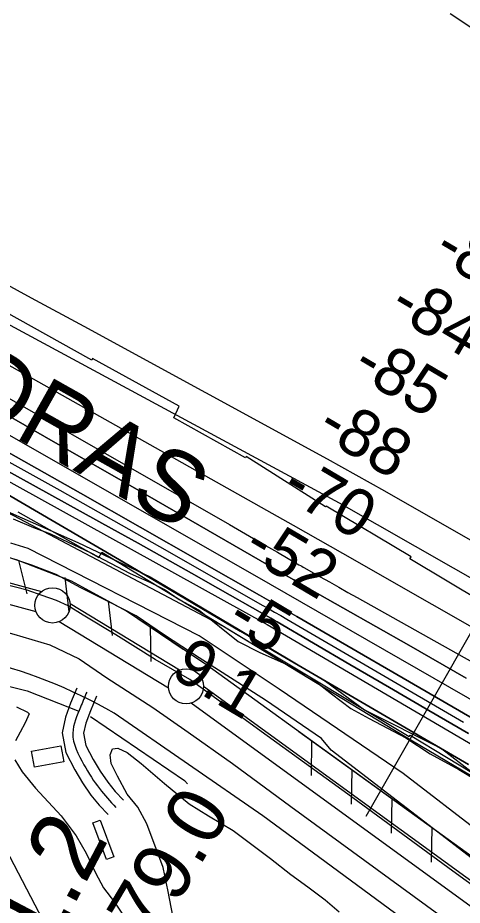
# Model space of a CAD drawing. Extents: x 3683402 to 3721514, y 487807 to 513565.
# Drawn here: x 3717460 to 3718091, y 502385 to 503642 of the extents above; entities that cross this region are included whole.
import ezdxf

# ---------------------------------------------------------------- set-up
doc = ezdxf.new("R2010")
doc.units = 0
for name, color, linetype in [('V-BLDG-OTLN', 7, 'Continuous'), ('V-FLOD-BASE', 7, 'Continuous'), ('V-LEVE-TOET', 7, 'Continuous'), ('V-RIVR-EDGE', 7, 'Continuous'), ('V-RIVR-RANG', 7, 'Continuous'), ('V-RIVR-RANG-IDEN', 7, 'Continuous'), ('V-ROAD-CNTR', 7, 'Continuous'), ('V-RRAP-FSHR', 7, 'Continuous'), ('V-RRAP-RVMT', 7, 'Continuous'), ('V-RRAP-RVMT-IDEN', 7, 'Continuous'), ('V-SITE-VEGE', 7, 'Continuous'), ('V-SURV-IDEN', 7, 'Continuous'), ('V-SURV-LINE', 7, 'Continuous'), ('V-TOPO-DPTH', 7, 'Continuous'), ('V-TOPO-MAJR', 7, 'Continuous'), ('V-TOPO-MINR', 7, 'Continuous'), ('V-TOPO-SHOR', 7, 'Continuous'), ('V-TOPO-WATR', 7, 'Continuous')]:
    doc.layers.add(name, color=color, linetype=linetype)

msp = doc.modelspace()

# ---------------------------------------------------------------- linework, layer by layer
at = {"layer": 'V-BLDG-OTLN'}
for points in [[(3717525.6, 502588.4), (3717484.1, 502580.7), (3717479.9, 502603.3), (3717521.4, 502611)], [(3717586.1, 502449.7), (3717566.8, 502501.9), (3717577.2, 502505.8), (3717596.5, 502453.6)]]:
    msp.add_lwpolyline(points, close=True, dxfattribs=at)
at = {"layer": 'V-FLOD-BASE'}
msp.add_lwpolyline([(3718212.8, 502335.2), (3718077.4, 502433.2), (3717928.5, 502542.3), (3717805.5, 502631), (3717704.4, 502704.6), (3717655.2, 502732.9), (3717599.5, 502768), (3717553.3, 502795.7), (3717531.9, 502808.9), (3717515.3, 502816.5), (3717495, 502823.7), (3717473.5, 502831.4), (3717355.7, 502861.5), (3717247.4, 502889.6), (3717197.3, 502908.3), (3717175.9, 502917.3), (3717155.2, 502931), (3717135.6, 502943.6), (3717041.9, 502997.7), (3716905.1, 503065), (3716757.2, 503141.6), (3716530.2, 503259.4)], dxfattribs=at)
at = {"layer": 'V-LEVE-TOET'}
for points in [[(3718105.3, 502450.7), (3717904.5, 502604.5), (3717891.1, 502621.1), (3717811.8, 502675.5), (3717717.6, 502735.7), (3717668.5, 502767.6), (3717628.2, 502795.1), (3717589.6, 502814.8), (3717549.8, 502834.4), (3717514.7, 502853.4), (3717480.1, 502866.9), (3717441.9, 502879.3), (3717402.4, 502887.6), (3717367.7, 502896.3), (3717332.5, 502906.8), (3717275.6, 502919.1), (3717180.1, 502949.8), (3717107.2, 502995.6), (3716919.4, 503091.9), (3716700.6, 503201.6), (3716490.9, 503309.3)], [(3716479.4, 503199.5), (3716781.3, 503043.7), (3717063.5, 502898), (3717101.1, 502882), (3717175.4, 502847), (3717239.8, 502820.7), (3717300.7, 502803.5), (3717344.4, 502794.6), (3717402, 502783.5), (3717454.6, 502768.9), (3717505.9, 502753.7), (3717547.6, 502734), (3717586.6, 502707.1), (3717651.8, 502665.1), (3717702.1, 502630.2), (3717764.8, 502585.8), (3717847.5, 502524.7), (3718057.3, 502371.9), (3718296.6, 502193.6)]]:
    msp.add_lwpolyline(points, dxfattribs=at)
at = {"layer": 'V-RIVR-EDGE'}
msp.add_lwpolyline([(3716091.1, 503670.9), (3716141.4, 503637.8), (3716177.4, 503622.7), (3716249.9, 503575.7), (3716297.3, 503554.5), (3716341.7, 503521.4), (3716465.8, 503473.7), (3716547.3, 503431.4), (3716654.1, 503373), (3716739.2, 503324.7), (3716819.5, 503286.1), (3716919, 503229.4), (3717053.9, 503152.8), (3717191.2, 503082.9), (3717291.9, 503021.4), (3717438.2, 502946), (3717545.6, 502898.9), (3717648.1, 502850), (3717735, 502798.8), (3717773.4, 502775.9), (3717896.9, 502702.3), (3717952, 502662), (3718061.1, 502607.1), (3718119.8, 502561.9)], dxfattribs=at)
at = {"layer": 'V-RIVR-RANG'}
msp.add_line((3717954.5, 502511.3), (3718241.7, 503015.2), dxfattribs=at)
at = {"layer": 'V-ROAD-CNTR'}
for points in [[(3717544.3, 502692.7), (3717535.3, 502671.1), (3717528.2, 502651.6), (3717523.1, 502629.3), (3717528.4, 502601.5), (3717541.1, 502576.8), (3717552.1, 502558.4), (3717564.2, 502541.2), (3717576, 502526.7), (3717588.4, 502513.4)], [(3717572, 502681.3), (3717563.3, 502660.2), (3717557, 502643), (3717553.7, 502628.7), (3717557, 502611.4), (3717567.3, 502591.4), (3717577.3, 502574.8), (3717588.2, 502559.3), (3717598.7, 502546.4), (3717610.4, 502533.8)], [(3718542.4, 501971.1), (3717807.8, 502511.7), (3717596.9, 502657.1)]]:
    msp.add_lwpolyline(points, dxfattribs=at)
msp.add_arc((3717252.6, 502065.4), 684.5, 59.804, 77.5399, dxfattribs=at)
msp.add_spline([(3717558.1, 502687), (3717549.3, 502665.6), (3717538.4, 502629), (3717554.2, 502584.1), (3717576.2, 502550.3), (3717599.4, 502523.6)], degree=3, dxfattribs=at)
at = {"layer": 'V-RRAP-FSHR'}
for p, q in [((3717461.4, 502873.4), (3717473.1, 502826)), ((3717527.3, 502849.3), (3717532.7, 502800.8)), ((3717588.7, 502815.8), (3717594.1, 502767.2)), ((3717648.2, 502779), (3717649, 502730.1)), ((3717877, 502617.7), (3717876.4, 502568.9)), ((3717933.8, 502576.8), (3717933.2, 502528)), ((3717990.6, 502535.9), (3717990, 502487)), ((3718047.4, 502494.9), (3718046.7, 502446.1))]:
    msp.add_line(p, q, dxfattribs=at)
for points in [[(3719250.1, 501890.7), (3719023.5, 502023.1), (3718660.7, 502238.6), (3717994.7, 502632.7), (3717751.2, 502780.4), (3716834.8, 503263.5), (3716677.3, 503351.8), (3716439.5, 503473.6), (3716157.1, 503614.6), (3716076, 503653.7), (3715989.4, 503686.3), (3715871.2, 503714.1), (3715737.2, 503737.1), (3715534.3, 503762.9), (3715138.3, 503843), (3714910.7, 503872.5), (3714790.8, 503875.8), (3714670.9, 503862.3), (3714468.5, 503830.1), (3714323.8, 503787), (3714196, 503699)], [(3719251.9, 501741.2), (3719066.6, 501838.8), (3718715, 502026), (3718607.2, 502089.2), (3718537.2, 502130.6), (3718147.3, 502422.9), (3717728.2, 502725), (3717614.4, 502801.7), (3717536.7, 502844.1), (3717458.7, 502874.5), (3717368.9, 502899.8), (3717261.9, 502917.2), (3717190.5, 502954.8), (3717059.3, 503028.8), (3716338.6, 503385.6), (3715904, 503594.9)], [(3717694.9, 502747.5), (3717614.4, 502801.7), (3717536.7, 502844.1), (3717458.7, 502874.5), (3717368.9, 502899.8), (3717261.9, 502917.2), (3717190.5, 502954.8), (3717059.3, 503028.8), (3716991.2, 503062.5)], [(3718513.6, 502148.3), (3718147.3, 502422.9), (3717859, 502630.7)]]:
    msp.add_lwpolyline(points, dxfattribs=at)
at = {"layer": 'V-RRAP-RVMT'}
for p, q in [((3717565.3, 503157.2), (3717439.4, 503227.6)), ((3717566.4, 503159.3), (3717565.3, 503157.2)), ((3717689.4, 503092.1), (3717566.4, 503159.3)), ((3717681.6, 503075.4), (3717689.4, 503092.1)), ((3717783.4, 503018.8), (3717681.6, 503075.4)), ((3717784.3, 503020.4), (3717783.4, 503018.8)), ((3717896.6, 502949.4), (3717784.3, 503020.4)), ((3717897.4, 502950.4), (3717896.6, 502949.4)), ((3718018.1, 502878.7), (3717897.4, 502950.4)), ((3717460.3, 502942.4), (3717575.4, 502877.7)), ((3717575.4, 502877.7), (3717579.7, 502885)), ((3717579.7, 502885), (3717793, 502755.3)), ((3718016.4, 502875.5), (3718018.1, 502878.7)), ((3718120.1, 502813.4), (3718016.4, 502875.5)), ((3717793, 502755.3), (3717793.9, 502756.9)), ((3717793.9, 502756.9), (3718015.2, 502624.2)), ((3718015.2, 502624.2), (3718016.5, 502626.1)), ((3718016.5, 502626.1), (3718125.8, 502560))]:
    msp.add_line(p, q, dxfattribs=at)
at = {"layer": 'V-SITE-VEGE'}
for p, q in [((3717453.9, 502932.4), (3717482.6, 502920.2)), ((3717482.6, 502920.2), (3717506.6, 502911.1)), ((3717506.6, 502911.1), (3717564, 502884.2)), ((3717475.2, 502890.1), (3717450.6, 502898)), ((3717717.8, 502766.5), (3717475.2, 502890.1)), ((3717564, 502884.2), (3717619.6, 502855)), ((3717619.6, 502855), (3717647.7, 502842.8)), ((3717647.7, 502842.8), (3717669.2, 502831.9)), ((3717669.2, 502831.9), (3717689.4, 502818.1)), ((3717689.4, 502818.1), (3717717.5, 502802.8)), ((3717717.5, 502802.8), (3717772.7, 502758.5)), ((3717830.9, 502691), (3717717.8, 502766.5)), ((3717772.7, 502758.5), (3717803.8, 502743.1)), ((3717803.8, 502743.1), (3717836.7, 502728.4)), ((3717836.7, 502728.4), (3717874.3, 502708.7)), ((3717874.3, 502708.7), (3717905.2, 502684.3)), ((3718007, 502571.5), (3717830.9, 502691)), ((3717905.2, 502684.3), (3717932.5, 502663.6)), ((3717932.5, 502663.6), (3717958.8, 502649.6)), ((3717958.8, 502649.6), (3718010.7, 502622.3)), ((3718010.7, 502622.3), (3718045.3, 502599.6)), ((3718045.3, 502599.6), (3718085.9, 502577.4)), ((3718274.8, 502364.9), (3718007, 502571.5)), ((3718085.9, 502577.4), (3718110.9, 502562.2))]:
    msp.add_line(p, q, dxfattribs=at)
for points in [[(3717458.8, 502666.2), (3717474.4, 502658.4), (3717476.5, 502656.3), (3717470.9, 502643.2), (3717463.7, 502630.1), (3717457, 502618.1)], [(3717680.3, 502370.1), (3717673.8, 502404.7), (3717666.7, 502438.7), (3717643.4, 502500.2), (3717630.8, 502523.8), (3717615.4, 502542.2), (3717601.7, 502567.9), (3717592.7, 502585.6), (3717591.4, 502598.3), (3717594.8, 502606.7), (3717602.2, 502607.6), (3717615.3, 502601.4), (3717635.5, 502585.6), (3717668.2, 502557.7), (3717703.4, 502528.8), (3717731, 502511.7), (3717765.9, 502490.7), (3717818.9, 502451.3), (3717847.4, 502428.8), (3717871.8, 502411.3), (3717896.2, 502392.7), (3717915.9, 502375.8)], [(3717456.3, 502591.2), (3717466.5, 502574), (3717485.4, 502550.8), (3717522, 502511.7), (3717543, 502483.2), (3717557.2, 502459), (3717570.8, 502431.1), (3717581.8, 502409.7), (3717597.7, 502389.2), (3717618.1, 502358.5)], [(3717932.3, 501587), (3717910.9, 501638.4), (3717896.9, 501669.9), (3717880.2, 501702.6), (3717866.7, 501732.1), (3717826.2, 501825.2), (3717806.6, 501864.8), (3717784.9, 501905.1), (3717759.7, 501954.4), (3717725.8, 502015), (3717686.6, 502075.8), (3717668.3, 502106.4), (3717655.2, 502130), (3717636.9, 502160.1), (3717625.8, 502183.7), (3717603.4, 502216.5), (3717574.6, 502249), (3717553.4, 502268.6), (3717536.6, 502296.5), (3717512.2, 502333.7), (3717484.9, 502385.2), (3717443.6, 502465), (3717422.5, 502508.4)]]:
    msp.add_lwpolyline(points, dxfattribs=at)
at = {"layer": 'V-SURV-LINE'}
for points in [[(3717226.6, 502901.9), (3717494.2, 502829.5)], [(3717486.4, 502800.6), (3717218.8, 502873)], [(3717534.5, 502812.3), (3717689.6, 502718.3)], [(3717674, 502692.7), (3717518.9, 502786.6)], [(3717723.9, 502695.5), (3718559.4, 502088.5)], [(3718541.7, 502064.3), (3717706.2, 502671.3)]]:
    msp.add_lwpolyline(points, dxfattribs=at)
for centre in [(3717509.6, 502809.8), (3717698.9, 502695.1)]:
    msp.add_circle(centre, 25, dxfattribs=at)
at = {"layer": 'V-TOPO-DPTH'}
for points in [[(3718096.3, 502706.9), (3718014.7, 502753.2), (3717874.7, 502832.9), (3717863.2, 502839.5), (3717851.6, 502846.1), (3717840.1, 502852.7), (3717828.6, 502859.3), (3717607.3, 502986.7), (3717510.8, 503042), (3717414.3, 503097.3), (3717317.7, 503152.3), (3717221, 503207.2), (3717045.4, 503306.8), (3717036.4, 503311.8), (3717027.4, 503316.8), (3717018.4, 503321.7), (3717009.4, 503326.5), (3716898.7, 503385.4), (3716834.2, 503419.5), (3716769.6, 503453.2), (3716704.7, 503486.6), (3716639.7, 503519.7), (3716500.1, 503590.4)], [(3716500.1, 503590.4), (3716639.7, 503519.7), (3716704.7, 503486.6), (3716769.6, 503453.2), (3716834.2, 503419.5), (3716898.7, 503385.4), (3717009.4, 503326.5), (3717018.4, 503321.7), (3717027.4, 503316.8), (3717036.4, 503311.8), (3717045.4, 503306.8), (3717221, 503207.2), (3717317.7, 503152.3), (3717414.3, 503097.3), (3717510.8, 503042), (3717607.3, 502986.7), (3717828.6, 502859.3), (3717840.1, 502852.7), (3717851.6, 502846.1), (3717863.2, 502839.5), (3717874.7, 502832.9), (3718014.7, 502753.2), (3718096.3, 502706.9)], [(3716465.3, 503579), (3716974.6, 503318.7), (3716981.5, 503315.2), (3716988.3, 503311.6), (3716995.1, 503308), (3717001.9, 503304.4), (3717008.7, 503300.8), (3717015.4, 503297.1), (3717022.2, 503293.4), (3717028.9, 503289.7), (3717032.5, 503287.6), (3717041.1, 503282.9), (3717049.6, 503278.1), (3717058.1, 503273.3), (3717066.6, 503268.4), (3717795.8, 502852.5), (3717818.1, 502839.8), (3717840.4, 502827), (3717862.6, 502814.3), (3717884.9, 502801.5), (3718333.3, 502544.5)], [(3716465.3, 503579), (3716974.6, 503318.7), (3716981.5, 503315.2), (3716988.3, 503311.6), (3716995.1, 503308), (3717001.9, 503304.4), (3717008.7, 503300.8), (3717015.4, 503297.1), (3717022.2, 503293.4), (3717028.9, 503289.7), (3717032.5, 503287.6), (3717041.1, 503282.9), (3717049.6, 503278.1), (3717058.1, 503273.3), (3717066.6, 503268.4), (3717795.8, 502852.5), (3717818.1, 502839.8), (3717840.4, 502827), (3717862.6, 502814.3), (3717884.9, 502801.5), (3718333.3, 502544.5)], [(3718099.2, 502628.4), (3718043.2, 502661), (3717987.2, 502693.6), (3717931.2, 502726.2), (3717828.1, 502786.5), (3717823.7, 502789), (3717819.3, 502791.6), (3717815, 502794.1), (3717810.6, 502796.6), (3717744.2, 502834.3), (3717706.5, 502855.6), (3717668.8, 502876.8), (3717631.1, 502897.8), (3717593.3, 502918.8), (3717028.3, 503230.8), (3717008.3, 503241.8), (3716988.4, 503252.7), (3716968.4, 503263.6), (3716948.4, 503274.4), (3716449.8, 503543)], [(3716449.8, 503543), (3716948.4, 503274.4), (3716968.4, 503263.6), (3716988.4, 503252.7), (3717008.3, 503241.8), (3717028.3, 503230.8), (3717593.3, 502918.8), (3717631.1, 502897.8), (3717668.8, 502876.8), (3717706.5, 502855.6), (3717744.2, 502834.3), (3717810.6, 502796.6), (3717815, 502794.1), (3717819.3, 502791.6), (3717823.7, 502789), (3717828.1, 502786.5), (3717931.2, 502726.2), (3717987.2, 502693.6), (3718043.2, 502661), (3718099.2, 502628.4)], [(3718099.6, 502584.4), (3717999.7, 502642.5), (3717824.1, 502744.8), (3717812, 502751.9), (3717800, 502758.9), (3717788, 502766), (3717775.9, 502773.1), (3717610.1, 502870.9), (3717515, 502926.6), (3717419.7, 502981.9), (3717324, 503036.7), (3717228.2, 503091.1), (3716995.7, 503222.1), (3716986, 503227.5), (3716976.2, 503232.8), (3716966.4, 503238.1), (3716956.6, 503243.3), (3716852.3, 503297.6), (3716790, 503329.4), (3716727.5, 503360.6), (3716664.4, 503390.9), (3716601.1, 503420.5), (3716434.7, 503496.9)], [(3716563.6, 503505.2), (3716635.8, 503468.6), (3716707.8, 503431.6), (3716779.5, 503394), (3716851, 503356), (3716939, 503308.8), (3716970.4, 503291.8), (3717001.8, 503274.8), (3717033.2, 503257.6), (3717064.4, 503240.3), (3717184.7, 503173.6), (3717276, 503122.8), (3717367.2, 503071.7), (3717458.2, 503020.3), (3717549.2, 502968.8), (3717803.3, 502824.1), (3717816.5, 502816.5), (3717829.7, 502809), (3717842.8, 502801.4), (3717856, 502793.8), (3718521.1, 502408.7)], [(3718521.1, 502408.7), (3717856, 502793.8), (3717842.8, 502801.4), (3717829.7, 502809), (3717816.5, 502816.5), (3717803.3, 502824.1), (3717549.2, 502968.8), (3717458.2, 503020.3), (3717367.2, 503071.7), (3717276, 503122.8), (3717184.7, 503173.6), (3717064.4, 503240.3), (3717033.2, 503257.6), (3717001.8, 503274.8), (3716970.4, 503291.8), (3716939, 503308.8), (3716851, 503356), (3716779.5, 503394), (3716707.8, 503431.6), (3716635.8, 503468.6), (3716563.6, 503505.2)]]:
    msp.add_lwpolyline(points, dxfattribs=at)
at = {"layer": 'V-TOPO-MAJR'}
msp.add_lwpolyline([(3716560.9, 503588.3), (3717001, 503356.6), (3717020.2, 503346.4), (3717039.2, 503336.1), (3717058.2, 503325.5), (3717077, 503314.9), (3717760.6, 502924.2), (3717777.6, 502914.4), (3717794.7, 502904.6), (3717811.8, 502894.8), (3717828.8, 502884.9), (3717859.1, 502867.3), (3717861, 502866.2), (3717862.9, 502865.1), (3717864.8, 502864), (3717866.8, 502862.9), (3717889.1, 502850.3), (3717902.3, 502842.9), (3717915.4, 502835.5), (3717928.5, 502828.1), (3717941.7, 502820.7), (3718685, 502404.4)], dxfattribs=at)
at = {"layer": 'V-TOPO-MINR'}
for points in [[(3715960.8, 503725.1), (3716234.3, 503612.9), (3716262.1, 503601.4), (3716289.9, 503589.8), (3716317.5, 503578), (3716345.2, 503566.2), (3716372.7, 503554.1), (3716400.1, 503541.7), (3716427.4, 503529.1), (3716454.6, 503516.2), (3716487, 503500.7), (3716530.2, 503479.6), (3716573.2, 503458.2), (3716615.9, 503436.3), (3716658.5, 503414.1), (3716952.6, 503258.2), (3716967.3, 503250.3), (3716982.1, 503242.4), (3716996.7, 503234.4), (3717011.4, 503226.4), (3717814.2, 502782.9), (3718656.6, 502289.3)], [(3716483.8, 503659.2), (3716740.4, 503533.3), (3716793.9, 503506.7), (3716847.2, 503479.6), (3716900.2, 503452), (3716953, 503423.9), (3716988.2, 503405), (3717023.2, 503386.1), (3717058.1, 503367.1), (3717093, 503347.9), (3717127.8, 503328.7), (3717189.6, 503294.4), (3717255.3, 503257.9), (3717320.9, 503221.3), (3717386.4, 503184.6), (3717451.9, 503147.8), (3717850.6, 502923.4), (3717868.1, 502913.5), (3717885.7, 502903.5), (3717903.2, 502893.6), (3717920.7, 502883.6), (3718557.3, 502520.5)], [(3716622.6, 503649.2), (3716688.3, 503615.2), (3716753.9, 503580.8), (3716819.3, 503546.2), (3716884.5, 503511.2), (3717014.3, 503441.2), (3717047.8, 503423.2), (3717081.3, 503405.1), (3717114.8, 503387), (3717148.3, 503368.9), (3717916.1, 502955), (3718774.6, 502466.1)], [(3718133.9, 503607.3), (3718073.4, 503647.6)], [(3716757.7, 503645), (3716815.6, 503611.5), (3716873.5, 503578), (3716931.6, 503544.8), (3716989.7, 503511.7), (3717081.3, 503459.8), (3717093.7, 503452.8), (3717106.2, 503445.9), (3717118.7, 503439.1), (3717131.3, 503432.3), (3717255.6, 503365.9), (3717330.2, 503325.9), (3717404.9, 503285.8), (3717479.4, 503245.5), (3717553.9, 503205.1), (3717899, 503017.3), (3717919.4, 503006.1), (3717939.7, 502994.8), (3717960, 502983.4), (3717980.3, 502971.9), (3718497.8, 502676.6)], [(3716500.1, 503590.4), (3716639.7, 503519.7), (3716704.7, 503486.6), (3716769.6, 503453.2), (3716834.2, 503419.5), (3716898.7, 503385.4), (3717009.4, 503326.5), (3717018.4, 503321.7), (3717027.4, 503316.8), (3717036.4, 503311.8), (3717045.4, 503306.8), (3717221, 503207.2), (3717317.7, 503152.3), (3717414.3, 503097.3), (3717510.8, 503042), (3717607.3, 502986.7), (3717828.6, 502859.3), (3717840.1, 502852.7), (3717851.6, 502846.1), (3717863.2, 502839.5), (3717874.7, 502832.9), (3718014.7, 502753.2), (3718096.3, 502706.9)], [(3716465.3, 503579), (3716974.6, 503318.7), (3716981.5, 503315.2), (3716988.3, 503311.6), (3716995.1, 503308), (3717001.9, 503304.4), (3717008.7, 503300.8), (3717015.4, 503297.1), (3717022.2, 503293.4), (3717028.9, 503289.7), (3717032.5, 503287.6), (3717041.1, 503282.9), (3717049.6, 503278.1), (3717058.1, 503273.3), (3717066.6, 503268.4), (3717795.8, 502852.5), (3717818.1, 502839.8), (3717840.4, 502827), (3717862.6, 502814.3), (3717884.9, 502801.5), (3718333.3, 502544.5)], [(3716449.8, 503543), (3716948.4, 503274.4), (3716968.4, 503263.6), (3716988.4, 503252.7), (3717008.3, 503241.8), (3717028.3, 503230.8), (3717593.3, 502918.8), (3717631.1, 502897.8), (3717668.8, 502876.8), (3717706.5, 502855.6), (3717744.2, 502834.3), (3717810.6, 502796.6), (3717815, 502794.1), (3717819.3, 502791.6), (3717823.7, 502789), (3717828.1, 502786.5), (3717931.2, 502726.2), (3717987.2, 502693.6), (3718043.2, 502661), (3718099.2, 502628.4)], [(3716532.2, 503510.9), (3716571.3, 503491), (3716610.2, 503470.7), (3716648.9, 503450.2), (3716943.7, 503291.6), (3716969.4, 503277.7), (3716995.1, 503263.8), (3717020.7, 503249.7), (3717046.3, 503235.6), (3717367, 503058.1), (3717443.5, 503015.6), (3717519.9, 502972.9), (3717596.2, 502930), (3717672.4, 502886.8), (3717806.9, 502810.3), (3717815.7, 502805.3), (3717824.5, 502800.3), (3717833.3, 502795.2), (3717842, 502790.1), (3718092.5, 502644.3)], [(3716563.6, 503505.2), (3716635.8, 503468.6), (3716707.8, 503431.6), (3716779.5, 503394), (3716851, 503356), (3716939, 503308.8), (3716970.4, 503291.8), (3717001.8, 503274.8), (3717033.2, 503257.6), (3717064.4, 503240.3), (3717184.7, 503173.6), (3717276, 503122.8), (3717367.2, 503071.7), (3717458.2, 503020.3), (3717549.2, 502968.8), (3717803.3, 502824.1), (3717816.5, 502816.5), (3717829.7, 502809), (3717842.8, 502801.4), (3717856, 502793.8), (3718521.1, 502408.7)]]:
    msp.add_lwpolyline(points, dxfattribs=at)
at = {"layer": 'V-TOPO-SHOR'}
for points in [[(3717401, 502706.8), (3717473.8, 502688.6), (3717546.9, 502660.1)], [(3717563.6, 502652.4), (3717696.9, 502561.9), (3717701, 502556.9)]]:
    msp.add_lwpolyline(points, dxfattribs=at)
at = {"layer": 'V-TOPO-WATR'}
msp.add_lwpolyline([(3716434.7, 503496.9), (3716601.1, 503420.5), (3716664.4, 503390.9), (3716727.5, 503360.6), (3716790, 503329.4), (3716852.3, 503297.6), (3716956.6, 503243.3), (3716966.4, 503238.1), (3716976.2, 503232.8), (3716986, 503227.5), (3716995.7, 503222.1), (3717228.2, 503091.1), (3717324, 503036.7), (3717419.7, 502981.9), (3717515, 502926.6), (3717610.1, 502870.9), (3717775.9, 502773.1), (3717788, 502766), (3717800, 502758.9), (3717812, 502751.9), (3717824.1, 502744.8), (3717999.7, 502642.5), (3718099.6, 502584.4)], dxfattribs=at)

# ---------------------------------------------------------------- texts
at = {"layer": 'V-RIVR-RANG'}
for s, rotation, p in [('-81', 329.499, (3718046.6, 503303.5)), ('-84', 329.499, (3717983.9, 503224.4)), ('-85', 329.499, (3717931.3, 503139.3)), ('-88', 329.499, (3717881.2, 503052.7)), ('-70', 329.499, (3717830.5, 502966.5)), ('-52', 329.499, (3717776.6, 502882.2)), ('-5', 329.2183, (3717753.3, 502780.2)), ('9.1', 329.2183, (3717674.7, 502710.6))]:
    msp.add_text(s, height=67, rotation=rotation, dxfattribs=at).set_placement(p)
at = {"layer": 'V-RIVR-RANG-IDEN'}
msp.add_text('R-79.0', height=83, rotation=59.3572, dxfattribs=at).set_placement((3717594.9, 502231.1))
at = {"layer": 'V-RRAP-RVMT-IDEN'}
msp.add_text('POYDRAS', height=100, rotation=330.6188, dxfattribs=at).set_placement((3717123, 503235.1))
at = {"layer": 'V-SURV-IDEN'}
msp.add_text('159+81.2', height=100, rotation=62.2838, dxfattribs=at).set_placement((3717328.9, 501982.1))

doc.saveas('drawing.dxf')
